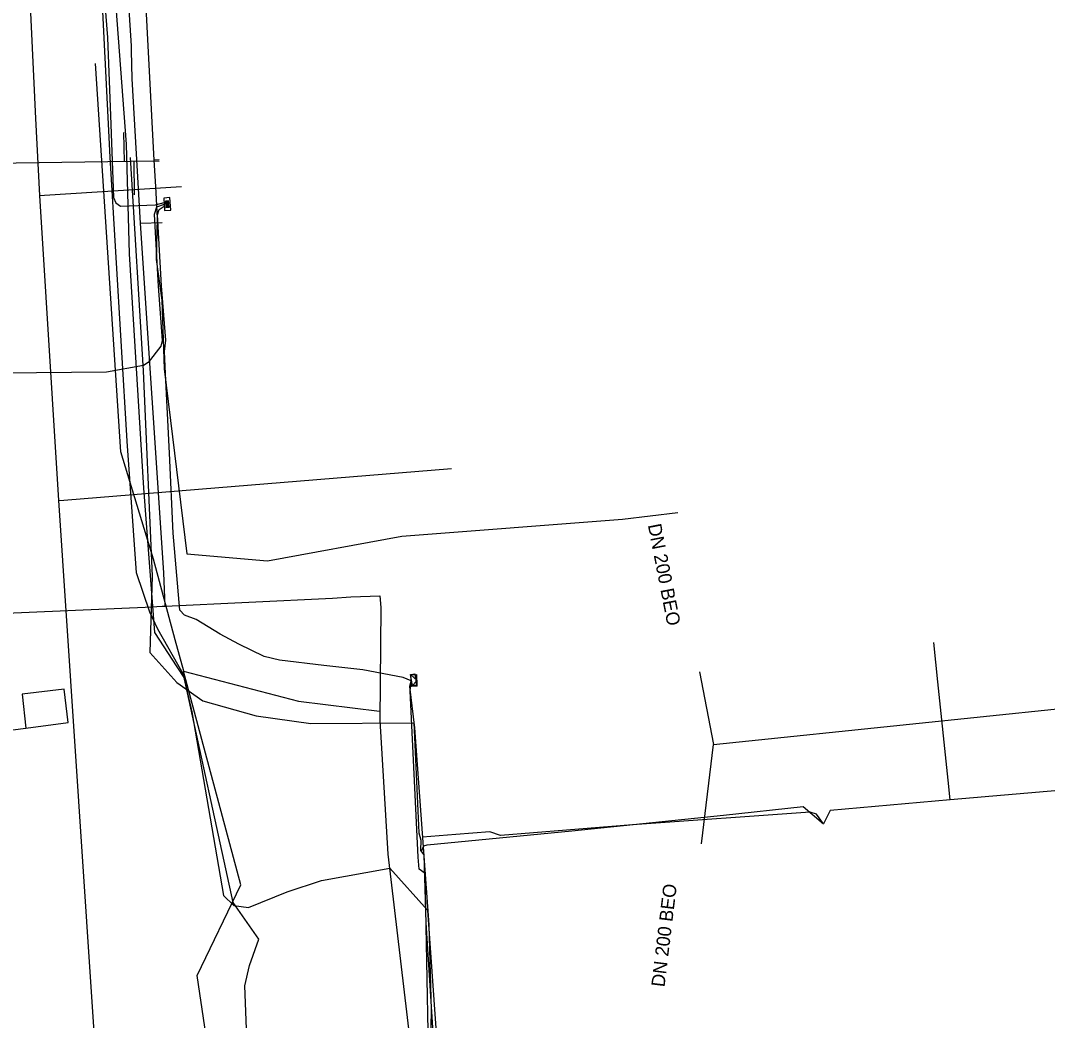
# Model space of a CAD drawing. Extents: x -599951 to -598963, y -1164095 to -1162939.
# Drawn here: x -599228.1 to -599166.8, y -1163122.3 to -1163062.6 of the extents above; entities that cross this region are included whole.
import ezdxf

# ---------------------------------------------------------------- set-up
doc = ezdxf.new("R2010")
doc.units = 0
for name, color, linetype in [('28', 7, 'Continuous'), ('31', 7, 'Continuous'), ('Vrstva 12', 7, 'Continuous'), ('Vrstva 13', 7, 'Continuous'), ('Vrstva 19', 7, 'Continuous'), ('Vrstva 25', 7, 'Continuous'), ('Vrstva 32', 7, 'Continuous'), ('Vrstva 33', 7, 'Continuous'), ('Vrstva 42', 7, 'Continuous'), ('Vrstva 43', 7, 'Continuous'), ('Vrstva 55', 7, 'Continuous'), ('Vrstva 9', 7, 'Continuous')]:
    doc.layers.add(name, color=color, linetype=linetype)

# ---------------------------------------------------------------- blocks, each defined once
blk = doc.blocks.new('NN630')
at = {"layer": '31'}
for points in [[(-0.003, -0.7), (-0.703, 0)], [(-0.703, -0.7), (-0.703, 0), (0.697, 0), (0.697, -0.7)], [(-0.003, -0.7), (0.697, 0)], [(-0.703, -0.7), (0.697, -0.7)]]:
    blk.add_lwpolyline(points, dxfattribs=at)
blk = doc.blocks.new('NN620')
at = {"layer": '28'}
for points in [[(0.752, 0.004), (-0.748, 0.004)], [(-0.748, 0.004), (-0.748, -0.746)], [(0.752, -0.746), (0.752, 0.004)], [(-0.748, -0.746), (0.752, -0.746)], [(0.368, -0.18), (-0.376, -0.18)], [(-0.376, -0.18), (-0.376, -0.558)], [(-0.376, -0.558), (0.368, -0.558)], [(0.321, -0.227), (-0.329, -0.227)], [(-0.329, -0.227), (-0.329, -0.51)], [(-0.329, -0.51), (0.321, -0.51)], [(0.274, -0.274), (-0.281, -0.274)], [(-0.281, -0.274), (-0.281, -0.463)], [(-0.281, -0.463), (0.274, -0.463)], [(0.227, -0.321), (-0.234, -0.321)], [(-0.234, -0.321), (-0.234, -0.416)], [(-0.234, -0.416), (0.227, -0.416)], [(-0.193, -0.369), (0.185, -0.369)], [(0.227, -0.416), (0.227, -0.321)], [(0.274, -0.463), (0.274, -0.274)], [(0.321, -0.51), (0.321, -0.227)], [(0.368, -0.558), (0.368, -0.18)]]:
    blk.add_lwpolyline(points, dxfattribs=at)

msp = doc.modelspace()

# ---------------------------------------------------------------- linework, layer by layer
at = {"layer": 'Vrstva 12'}
for points in [[(-599221.57, -1163070.76), (-599220.78, -1163083.5), (-599220.25, -1163095.76), (-599220.39, -1163100.32), (-599218.77, -1163102.1), (-599217.22, -1163103.21), (-599214.03, -1163104.1), (-599210.78, -1163104.56), (-599204.63, -1163104.51), (-599204.32, -1163111.08)], [(-599172.6, -1163109.12), (-599172.72, -1163107.94), (-599173.32, -1163102.06), (-599173.56, -1163099.71)], [(-599125.77, -1163105.1), (-599172.6, -1163109.12)], [(-599172.6, -1163109.12), (-599179.75, -1163109.74), (-599180.15, -1163110.54)], [(-599204.22, -1163112.13), (-599204.15, -1163112.14), (-599204.03, -1163111.86), (-599203.83, -1163111.8), (-599195.19, -1163110.97), (-599186.12, -1163110.03), (-599181.37, -1163109.51), (-599180.15, -1163110.54)], [(-599180.15, -1163110.54), (-599180.58, -1163109.96), (-599180.95, -1163109.84), (-599191.56, -1163110.61), (-599199.44, -1163111.24), (-599200.08, -1163111.03)], [(-599204.32, -1163111.08), (-599204.2, -1163111.52)], [(-599200.08, -1163111.03), (-599202.11, -1163111.19)], [(-599204.2, -1163111.52), (-599204.22, -1163112.13)], [(-599202.11, -1163111.19), (-599204.1, -1163111.35)], [(-599204.22, -1163112.13), (-599204.02, -1163112.4), (-599203.9, -1163116.45)], [(-599203.9, -1163116.45), (-599202.86, -1163132.72)]]:
    msp.add_lwpolyline(points, dxfattribs=at)
at = {"layer": 'Vrstva 13'}
for points in [[(-599222.48, -1163141.54), (-599225.813, -1163091.244), (-599226.95, -1163073.028), (-599227.2, -1163068.43), (-599228.87, -1163033.039), (-599230.239, -1163003.571), (-599231.6, -1162981.64), (-599231.989, -1162975.173), (-599237.493, -1162958.648), (-599238.774, -1162939.4)], [(-599226.95, -1163073.028), (-599226.672, -1163073.008), (-599218.49, -1163072.496)], [(-599225.813, -1163091.244), (-599225.514, -1163091.223), (-599202.367, -1163089.322)]]:
    msp.add_lwpolyline(points, dxfattribs=at)
at = {"layer": 'Vrstva 19'}
for points in [[(-599219.545, -1163095.55), (-599220.94, -1163074.69), (-599221.44, -1163066.06), (-599221.483, -1163064.372), (-599221.49, -1163064.1), (-599221.87, -1163057.89), (-599221.951, -1163056.11), (-599222.27, -1163050.75), (-599222.177, -1163047.022), (-599222.663, -1163041.038), (-599223.09, -1163034.32), (-599224, -1163014.15), (-599224.16, -1163011.85), (-599224.85, -1163005.89), (-599224.88, -1162999.94), (-599224.88, -1162999.44)], [(-599220.94, -1163074.69), (-599219.645, -1163074.65)], [(-599219.462, -1163097.549), (-599219.483, -1163097.049), (-599219.545, -1163095.55)], [(-599283.11, -1163097.11), (-599275.742, -1163096.579), (-599274.65, -1163096.5), (-599270.41, -1163100.05), (-599265.28, -1163099.64), (-599262.56, -1163099.36), (-599260.02, -1163099.3), (-599258.924, -1163099.253), (-599258.521, -1163099.235), (-599220.211, -1163097.582), (-599219.96, -1163097.57), (-599219.65, -1163097.557), (-599219.462, -1163097.549), (-599209.47, -1163097.08), (-599208.38, -1163096.99), (-599206.65, -1163096.93), (-599206.6, -1163097.62)], [(-599206.6, -1163097.62), (-599206.66, -1163104.38), (-599206.18, -1163112.36), (-599204.67, -1163125.142), (-599204.659, -1163125.373), (-599204, -1163139.58), (-599202.25, -1163157.09)]]:
    msp.add_lwpolyline(points, dxfattribs=at)
at = {"layer": 'Vrstva 25'}
msp.add_line((-599219.83, -1163070.908), (-599220.149, -1163070.924), dxfattribs=at)
for points in [[(-599222.06, -1163036.607), (-599221.798, -1163040.9), (-599221.425, -1163046.82), (-599221.239, -1163050.09), (-599220.83, -1163057.415), (-599220.788, -1163058.438), (-599220.711, -1163060.28), (-599220.149, -1163070.924)], [(-599220.149, -1163070.924), (-599220.056, -1163072.492), (-599219.944, -1163074.389), (-599220.002, -1163076.851), (-599219.666, -1163079.274), (-599219.526, -1163083.375), (-599218.176, -1163094.422), (-599213.369, -1163094.846), (-599205.338, -1163093.368), (-599192.164, -1163092.363), (-599188.863, -1163091.957)]]:
    msp.add_lwpolyline(points, dxfattribs=at)
at = {"layer": 'Vrstva 32'}
msp.add_lwpolyline([(-599222.613, -1163059.102), (-599221.79, -1163069.961), (-599221.63, -1163076.503), (-599220.767, -1163090.512), (-599220.116, -1163099.129), (-599218.776, -1163101.181), (-599218.358, -1163101.811), (-599217.879, -1163103.868), (-599215.997, -1163114.831), (-599215.375, -1163115.418), (-599214.491, -1163115.536), (-599212.188, -1163114.604), (-599210.126, -1163113.927), (-599206.06, -1163113.183), (-599203.799, -1163115.697), (-599203.049, -1163126.417), (-599203.124, -1163129.182), (-599202.924, -1163131.478)], dxfattribs=at)
at = {"layer": 'Vrstva 33'}
msp.add_lwpolyline([(-599204.563, -1163101.583), (-599204.463, -1163102.263), (-599204.71, -1163102.3), (-599204.81, -1163101.62)], close=True, dxfattribs=at)
at = {"layer": 'Vrstva 42'}
msp.add_line((-599204.84, -1163102.6), (-599204.76, -1163101.96), dxfattribs=at)
for points in [[(-599202.95, -1163131.708), (-599203.71, -1163131.63), (-599203.92, -1163130.62), (-599208.48, -1163130.16), (-599213.31, -1163130.41), (-599213.93, -1163127.42), (-599214.25, -1163124.73), (-599214.61, -1163122.78), (-599214.71, -1163120.22), (-599214.44, -1163119.01), (-599213.88, -1163117.44), (-599215.41, -1163115.25), (-599218.37, -1163101.62), (-599219.91, -1163098.93), (-599220.38, -1163097.91), (-599221.18, -1163095.56), (-599221.74, -1163087.69), (-599222.75, -1163070.74), (-599223.51, -1163055.7)], [(-599202.995, -1163130.415), (-599203.92, -1163130.62), (-599208.48, -1163130.16), (-599213.31, -1163130.41), (-599213.93, -1163127.42), (-599214.25, -1163124.73), (-599214.61, -1163122.78), (-599214.71, -1163120.22), (-599214.44, -1163119.01), (-599213.88, -1163117.44), (-599215.41, -1163115.25), (-599218.37, -1163101.62), (-599219.91, -1163098.93), (-599220.38, -1163097.91), (-599221.18, -1163095.56), (-599221.74, -1163087.69), (-599222.75, -1163070.74), (-599223.51, -1163055.7)], [(-599223.32, -1163058.57), (-599222.91, -1163063.59), (-599222.72, -1163068.8), (-599222.56, -1163073.15), (-599222.41, -1163073.47), (-599222.13, -1163073.67), (-599220.057, -1163073.582), (-599219.535, -1163073.453)], [(-599219.53, -1163073.56), (-599219.994, -1163073.735), (-599220.131, -1163074.157), (-599219.89, -1163078.447), (-599219.64, -1163081.688), (-599219.73, -1163082.02), (-599220.49, -1163083), (-599220.76, -1163083.18), (-599222.97, -1163083.58), (-599237.64, -1163083.71)], [(-599203.67, -1163126.68), (-599203.57, -1163121.67), (-599203.71, -1163116.57), (-599204.1, -1163111.1), (-599204.56, -1163104.81), (-599204.85, -1163102.35), (-599204.78, -1163102), (-599205.25, -1163101.81), (-599207.66, -1163101.36), (-599209.99, -1163101.1), (-599212.65, -1163100.78), (-599213.56, -1163100.55), (-599215.08, -1163099.81), (-599216.18, -1163099.22), (-599217.61, -1163098.35), (-599218.32, -1163098.09), (-599218.6, -1163097.78), (-599218.99, -1163093.2), (-599219.21, -1163088.41), (-599219.46, -1163083.67), (-599219.513, -1163082.341), (-599219.44, -1163081.672), (-599219.69, -1163078.433), (-599219.929, -1163074.183), (-599219.826, -1163073.865), (-599219.521, -1163073.673)], [(-599236.225, -1163106.079), (-599235.882, -1163105.979), (-599235.245, -1163105.787), (-599227.794, -1163104.834), (-599225.263, -1163104.49), (-599225.502, -1163102.496), (-599228.002, -1163102.797), (-599227.794, -1163104.834)], [(-599215.26, -1163127.21), (-599203.7, -1163126.08), (-599203.94, -1163113.52), (-599204.31, -1163113.25), (-599204.36, -1163112.54), (-599204.84, -1163102.6)]]:
    msp.add_lwpolyline(points, dxfattribs=at)
at = {"layer": 'Vrstva 55'}
for points in [[(-599218.353, -1163101.426), (-599218.879, -1163099.566), (-599220.17, -1163094.75), (-599222.11, -1163088.33), (-599223.636, -1163065.146)], [(-599216.56, -1163126.31), (-599217.56, -1163119.6), (-599214.96, -1163114.19), (-599218.381, -1163101.424)], [(-599218.381, -1163101.424), (-599211.513, -1163103.212), (-599206.667, -1163103.824)]]:
    msp.add_lwpolyline(points, dxfattribs=at)
at = {"layer": 'Vrstva 9'}
for p, q in [((-599221.95, -1163069.271), (-599221.926, -1163071.013)), ((-599221.299, -1163072.989), (-599221.326, -1163071.005)), ((-599187.57, -1163101.46), (-599186.723, -1163105.805)), ((-599187.44, -1163111.73), (-599186.723, -1163105.805))]:
    msp.add_line(p, q, dxfattribs=at)
for points in [[(-599219.826, -1163070.992), (-599220.16, -1163070.989), (-599228.377, -1163071.102), (-599233.935, -1163071.241), (-599236.022, -1163071.359)], [(-599186.723, -1163105.805), (-599100.752, -1163096.902), (-599090.294, -1163095.746)]]:
    msp.add_lwpolyline(points, dxfattribs=at)

# ---------------------------------------------------------------- block references
at = {"layer": 'Vrstva 43'}
for name, p, xscale, yscale, rotation in [('NN620', (-599219.53, -1163073.56), 0.5, 0.5000000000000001, 94), ('NN630', (-599204.78, -1163102), 0.5000000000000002, 0.4999999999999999, 93)]:
    msp.add_blockref(name, p, dxfattribs=dict(at, xscale=xscale, yscale=yscale, rotation=rotation))

# ---------------------------------------------------------------- texts
at = {"layer": 'Vrstva 12'}
for rotation, p in [(281.02656, (-599190.648, -1163092.704)), (83.10462, (-599189.652, -1163120.318))]:
    msp.add_text('DN 200 BEO', height=0.8, rotation=rotation, dxfattribs=at).set_placement(p)

doc.saveas('drawing.dxf')
